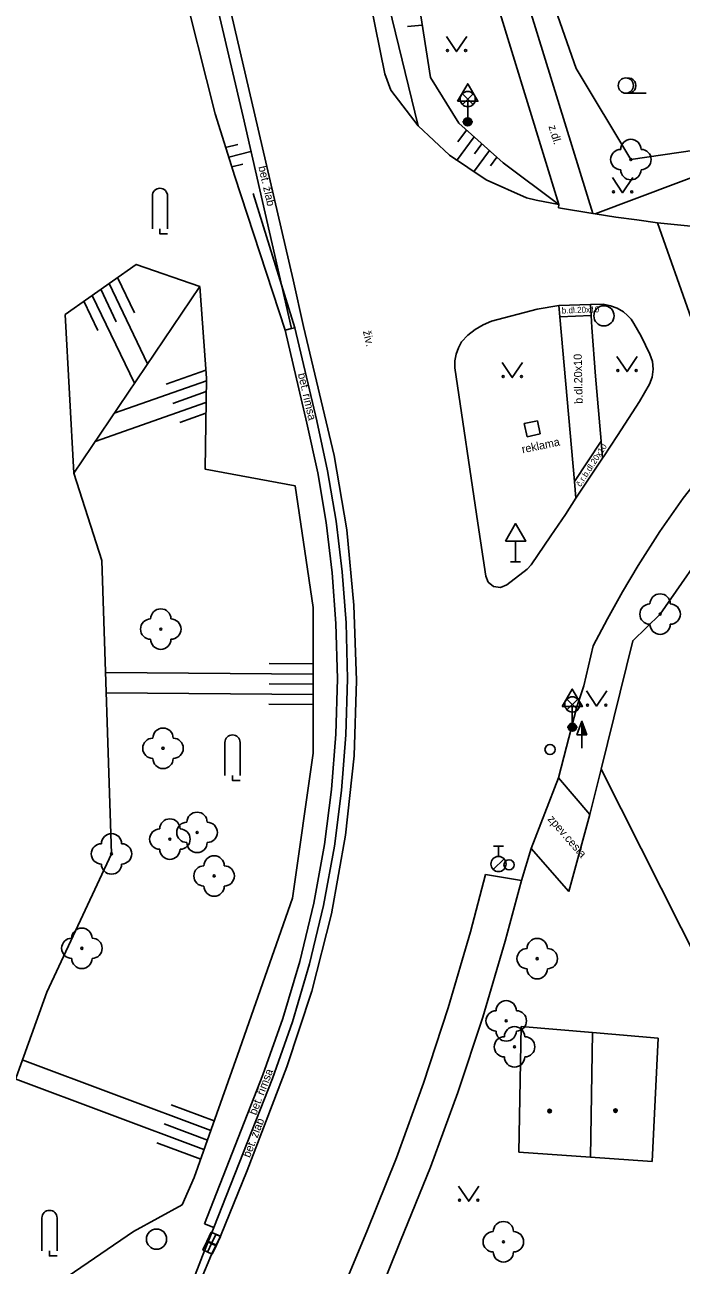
# Model space of a CAD drawing. Extents: x -598233 to -596890, y -1157848 to -1156431.
# Drawn here: x -598021.4 to -597989.1, y -1157193.9 to -1157132.7 of the extents above; entities that cross this region are included whole.
import ezdxf

# ---------------------------------------------------------------- set-up
doc = ezdxf.new("R2010")
doc.units = 0
for name, color, linetype in [('Level 10', 7, 'Continuous'), ('Level 11', 7, 'Continuous'), ('Level 14', 7, 'Continuous'), ('Level 15', 7, 'Continuous'), ('Level 21', 7, 'Continuous'), ('Level 22', 7, 'Continuous'), ('Level 25', 7, 'Continuous'), ('Level 27', 7, 'Continuous'), ('Level 28', 7, 'Continuous'), ('Level 33', 7, 'Continuous'), ('Level 34', 7, 'Continuous'), ('Level 36', 7, 'Continuous'), ('Level 39', 7, 'Continuous'), ('Level 40', 7, 'Continuous'), ('Level 42', 7, 'Continuous'), ('Level 5', 7, 'Continuous'), ('Level 7', 7, 'Continuous'), ('Level 9', 7, 'Continuous')]:
    doc.layers.add(name, color=color, linetype=linetype)

msp = doc.modelspace()

# ---------------------------------------------------------------- linework, layer by layer
at = {"layer": 'Level 10'}
for points in [[(-598005.13, -1157127.92), (-598003.69, -1157135.07)], [(-598010.1, -1157137.09), (-598011.83, -1157129.66)], [(-598003.69, -1157135.07), (-598003.4, -1157135.88)], [(-597996.7, -1157141.19), (-597998.69, -1157140.3), (-598000.5, -1157139.09), (-598002.05, -1157137.63), (-598003.4, -1157135.88)], [(-598010.1, -1157137.09), (-598008.21, -1157145.23), (-598007.7, -1157147.53)], [(-597996.7, -1157141.19), (-597996.23, -1157141.3)], [(-597995.1, -1157141.52), (-597996.23, -1157141.3)], [(-597993.32, -1157141.98), (-597993.43, -1157141.96), (-597995.12, -1157141.68), (-597995.1, -1157141.52)], [(-597995.12, -1157141.68), (-597995.1, -1157141.52)], [(-597990.24, -1157142.42), (-597991.26, -1157142.28), (-597992.29, -1157142.14), (-597993.32, -1157141.98)], [(-597990.24, -1157142.42), (-597988.6, -1157142.59)], [(-597996.18, -1157146.69), (-597998.43, -1157147.28)], [(-597995.1, -1157146.5), (-597996.18, -1157146.69)], [(-597995.1, -1157146.5), (-597993.54, -1157146.45)], [(-597993.54, -1157146.45), (-597992.92, -1157146.44)], [(-597992.92, -1157146.44), (-597992.56, -1157146.52)], [(-597992.56, -1157146.52), (-597992.22, -1157146.64)], [(-597992.22, -1157146.64), (-597991.91, -1157146.82)], [(-597999.24, -1157147.68), (-597998.84, -1157147.45), (-597998.43, -1157147.28)], [(-597991.71, -1157146.99), (-597991.91, -1157146.82)], [(-597991.71, -1157146.99), (-597991.54, -1157147.18), (-597991.4, -1157147.39)], [(-597991.04, -1157148.02), (-597991.4, -1157147.39)], [(-598007.7, -1157147.53), (-598006.18, -1157153.9)], [(-597999.91, -1157148.29), (-597999.59, -1157147.96)], [(-597999.59, -1157147.96), (-597999.24, -1157147.68)], [(-598000.24, -1157149.57), (-598000.23, -1157149.23), (-598000.17, -1157148.9), (-598000.06, -1157148.59), (-597999.91, -1157148.29)], [(-597990.62, -1157148.9), (-597991.04, -1157148.02)], [(-597990.62, -1157148.9), (-597990.49, -1157149.26), (-597990.45, -1157149.64), (-597990.5, -1157150.03), (-597990.63, -1157150.39)], [(-597999.1, -1157157.24), (-598000.24, -1157149.57)], [(-597991.12, -1157151.24), (-597990.63, -1157150.39)], [(-597991.12, -1157151.24), (-597992.21, -1157152.91), (-597992.9, -1157153.97), (-597992.95, -1157154.04), (-597994.26, -1157156.01), (-597994.78, -1157156.81), (-597995.5, -1157157.86)], [(-597991.19, -1157159.33), (-597990.13, -1157157.65), (-597988.98, -1157156.01), (-597987.74, -1157154.44), (-597986.43, -1157152.94)], [(-598006.18, -1157153.9), (-598005.57, -1157157.57)], [(-598005.57, -1157157.57), (-598005.21, -1157161.28)], [(-597998.71, -1157159.85), (-597999.1, -1157157.24)], [(-597995.5, -1157157.86), (-597996.47, -1157159.3), (-597996.66, -1157159.51), (-597997.67, -1157160.29)], [(-597993.41, -1157163.3), (-597992.71, -1157161.96), (-597991.97, -1157160.63), (-597991.19, -1157159.33)], [(-597998.59, -1157160.16), (-597998.71, -1157159.85)], [(-597997.98, -1157160.42), (-597998.32, -1157160.37), (-597998.59, -1157160.16)], [(-597997.67, -1157160.29), (-597997.98, -1157160.42)], [(-598005.21, -1157161.28), (-598005.08, -1157165.01)], [(-597995.12, -1157169.81), (-597994.21, -1157166.31), (-597993.88, -1157165.26), (-597993.41, -1157163.3)], [(-598005.08, -1157165.01), (-598005.2, -1157168.73)], [(-598005.2, -1157168.73), (-598005.62, -1157172.64)], [(-597996.47, -1157173.29), (-597995.12, -1157169.81)], [(-598005.62, -1157172.64), (-598006.32, -1157176.52), (-598007.29, -1157180.33), (-598008.52, -1157184.07)], [(-597996.94, -1157174.88), (-597996.47, -1157173.29)], [(-597999.46, -1157177.4), (-597998.72, -1157174.57)], [(-597998.72, -1157174.57), (-597996.94, -1157174.88)], [(-598000.56, -1157181.16), (-597999.46, -1157177.4)], [(-598001.78, -1157184.88), (-598000.56, -1157181.16)], [(-598008.52, -1157184.07), (-598010.48, -1157189.19), (-598011.79, -1157192.42)], [(-598001.78, -1157184.88), (-598003.12, -1157188.56), (-598004.58, -1157192.2)], [(-598012.23, -1157193.33), (-598011.79, -1157192.42)], [(-598009.21, -1157203.33), (-598006.9, -1157197.76), (-598004.58, -1157192.2)], [(-598012.23, -1157193.33), (-598012.75, -1157194.54), (-598013.32, -1157195.74)]]:
    msp.add_lwpolyline(points, dxfattribs=at)
at = {"layer": 'Level 11'}
for points in [[(-597993.43, -1157141.96), (-597997.51, -1157128.73)], [(-597998.91, -1157129.14), (-597995.1, -1157141.52)], [(-598010.68, -1157137.2), (-598012.41, -1157129.83)], [(-598008.29, -1157147.64), (-598010.68, -1157137.2)], [(-597986.43, -1157152.94), (-597988.57, -1157147.12), (-597990.24, -1157142.42)], [(-597994.26, -1157156.01), (-597994.34, -1157155.19), (-597995.05, -1157147.06), (-597995.1, -1157146.5)], [(-597993.48, -1157147.58), (-597993.51, -1157146.99), (-597993.54, -1157146.45)], [(-598019.46, -1157146.94), (-598019.03, -1157154.78)], [(-597993.51, -1157146.99), (-597995.05, -1157147.06)], [(-598008.61, -1157147.72), (-598008.29, -1157147.64), (-598008.12, -1157147.6)], [(-598008.61, -1157147.72), (-598007.53, -1157152.31)], [(-598008.12, -1157147.6), (-598007.04, -1157152.19)], [(-597993.29, -1157149.99), (-597993.48, -1157147.58)], [(-597992.95, -1157154.04), (-597993.02, -1157153.19), (-597993.29, -1157149.99)], [(-598007.04, -1157152.19), (-598006.51, -1157154.66), (-598006.09, -1157157.14), (-598005.79, -1157159.65), (-598005.6, -1157162.16)], [(-598007.53, -1157152.31), (-598007, -1157154.75), (-598006.59, -1157157.21), (-598006.28, -1157159.69), (-598006.1, -1157162.19)], [(-597994.34, -1157155.19), (-597993.02, -1157153.19)], [(-598006.1, -1157162.19), (-598006.03, -1157164.92), (-598006.11, -1157167.66), (-598006.32, -1157170.39), (-598006.66, -1157173.1)], [(-598005.6, -1157162.16), (-598005.53, -1157164.92), (-598005.61, -1157167.68)], [(-598005.61, -1157167.68), (-598005.82, -1157170.44), (-598006.17, -1157173.18)], [(-597993.57, -1157171.61), (-597995.12, -1157169.81)], [(-597993.57, -1157171.61), (-597994.62, -1157175.42)], [(-598006.66, -1157173.1), (-598007.19, -1157176), (-598007.88, -1157178.87), (-598008.72, -1157181.69), (-598009.7, -1157184.47)], [(-598006.17, -1157173.18), (-598006.71, -1157176.1)], [(-597996.47, -1157173.29), (-597994.62, -1157175.42)], [(-597997.76, -1157177.86), (-597996.94, -1157174.88)], [(-598006.71, -1157176.1), (-598007.4, -1157178.99), (-598008.24, -1157181.85)], [(-597997.76, -1157177.86), (-597998.86, -1157181.62), (-598000.09, -1157185.34), (-598001.44, -1157189.02), (-598002.91, -1157192.65)], [(-598008.24, -1157181.85), (-598009.23, -1157184.65)], [(-598009.7, -1157184.47), (-598012.58, -1157191.82)], [(-598009.23, -1157184.65), (-598012.12, -1157192)], [(-598012.58, -1157191.82), (-598012.12, -1157192)], [(-598012.22, -1157192.25), (-598012.12, -1157192)], [(-598012.22, -1157192.25), (-598011.79, -1157192.42)], [(-598005.25, -1157198.46), (-598002.91, -1157192.65)]]:
    msp.add_lwpolyline(points, dxfattribs=at)
at = {"layer": 'Level 14'}
for points in [[(-597995.1, -1157141.52), (-597997.85, -1157139.46), (-598000.04, -1157137.51), (-598001.44, -1157135.25), (-598002.43, -1157128.94)], [(-598004.12, -1157129.12), (-598002.05, -1157137.63)], [(-598008.61, -1157147.72), (-598011.09, -1157140.13), (-598012.06, -1157137.05), (-598013.78, -1157130.19)], [(-598019.46, -1157146.94), (-598015.95, -1157144.47), (-598012.82, -1157145.57), (-598012.49, -1157150.09), (-598012.55, -1157154.58), (-598008.11, -1157155.4), (-598007.23, -1157161.4), (-598007.23, -1157168.59), (-598008.25, -1157175.74)], [(-598019.03, -1157154.78), (-598012.82, -1157145.57)], [(-598019.03, -1157154.78), (-598017.64, -1157159.08), (-598017.17, -1157173.56), (-598020.36, -1157180.39), (-598022.8, -1157187.11), (-598024.74, -1157193.79), (-598025.49, -1157199.1), (-598025.19, -1157204.33)], [(-598010.95, -1157183.49), (-598008.25, -1157175.74)], [(-598018.9, -1157206.17), (-598019.05, -1157201.38), (-598020.11, -1157200.08), (-598021.3, -1157198.61), (-598021.09, -1157196.73), (-598019.3, -1157194.4), (-598016.08, -1157192.19), (-598013.69, -1157190.87), (-598013.09, -1157189.53), (-598010.95, -1157183.49)]]:
    msp.add_lwpolyline(points, dxfattribs=at)
at = {"layer": 'Level 15'}
for points in [[(-598001.84, -1157132.67), (-598002.57, -1157132.74)], [(-597999.28, -1157138.18), (-598000.15, -1157139.36)], [(-597999.66, -1157137.85), (-598000.08, -1157138.42)], [(-598011.54, -1157138.71), (-598010.94, -1157138.56)], [(-597998.91, -1157138.52), (-597999.27, -1157139.01)], [(-598011.39, -1157139.18), (-598010.29, -1157138.91)], [(-597998.53, -1157138.85), (-597999.32, -1157139.92)], [(-597998.16, -1157139.19), (-597998.47, -1157139.61)], [(-598011.24, -1157139.66), (-598010.69, -1157139.53)], [(-598017.29, -1157145.41), (-598015.39, -1157149.38)], [(-598016.87, -1157145.12), (-598016.04, -1157146.87)], [(-598018.12, -1157146), (-598016.04, -1157150.34)], [(-598017.7, -1157145.7), (-598016.94, -1157147.3)], [(-598018.53, -1157146.29), (-598017.84, -1157147.73)], [(-598012.52, -1157149.7), (-598014.47, -1157150.39)], [(-598012.49, -1157150.22), (-598017.04, -1157151.82)], [(-598012.5, -1157150.75), (-598014.14, -1157151.33)], [(-598012.51, -1157151.29), (-598017.98, -1157153.22)], [(-598012.51, -1157151.82), (-598013.8, -1157152.27)], [(-598007.23, -1157164.19), (-598009.4, -1157164.17)], [(-598007.23, -1157164.69), (-598017.46, -1157164.61)], [(-598007.23, -1157165.69), (-598017.43, -1157165.61)], [(-598007.23, -1157165.19), (-598009.4, -1157165.17)], [(-598007.23, -1157166.19), (-598009.41, -1157166.17)], [(-598012.27, -1157187.21), (-598021.57, -1157183.72)], [(-598012.61, -1157188.15), (-598021.92, -1157184.66)], [(-598012.1, -1157186.74), (-598014.23, -1157185.94)], [(-598012.44, -1157187.68), (-598014.58, -1157186.88)], [(-598012.77, -1157188.62), (-598014.93, -1157187.82)]]:
    msp.add_lwpolyline(points, dxfattribs=at)
at = {"layer": 'Level 21'}
for points in [[(-597988.39, -1157138.83), (-597991.55, -1157139.3), (-597994.25, -1157134.8), (-597996.52, -1157128.31)], [(-597993.32, -1157141.98), (-597983.04, -1157138.12)], [(-597987.36, -1157157.79), (-597990.11, -1157161.73)], [(-597993.57, -1157171.61), (-597993.02, -1157169.38), (-597991.46, -1157163.04), (-597990.11, -1157161.73)]]:
    msp.add_lwpolyline(points, dxfattribs=at)
at = {"layer": 'Level 22'}
for centre in [(-597991.55, -1157139.3), (-597990.11, -1157161.73), (-598014.74, -1157162.47), (-598014.63, -1157168.35), (-598012.95, -1157172.5), (-598014.29, -1157172.83), (-598017.17, -1157173.56), (-598012.11, -1157174.65), (-598018.63, -1157178.22), (-597996.17, -1157178.73), (-597997.7, -1157181.8), (-597997.29, -1157183.08), (-597997.84, -1157192.7)]:
    msp.add_circle(centre, 0.05, dxfattribs=at)
for centre, start, end in [((-597992.05, -1157139.3), 90, 270), ((-597991.55, -1157138.8), 0, 180), ((-597991.05, -1157139.3), 270, 90), ((-597991.55, -1157139.8), 180, 0), ((-597990.11, -1157161.23), 0, 180), ((-598014.74, -1157161.97), 0, 180), ((-597990.61, -1157161.73), 90, 270), ((-597989.61, -1157161.73), 270, 90), ((-598015.24, -1157162.47), 90, 270), ((-598014.24, -1157162.47), 270, 90), ((-597990.11, -1157162.23), 180, 0), ((-598014.74, -1157162.97), 180, 0), ((-598014.63, -1157167.85), 0, 180), ((-598015.13, -1157168.35), 90, 270), ((-598014.13, -1157168.35), 270, 90), ((-598014.63, -1157168.85), 180, 0), ((-598014.29, -1157172.33), 0, 180), ((-598012.95, -1157172), 0, 180), ((-598014.79, -1157172.83), 90, 270), ((-598013.45, -1157172.5), 90, 270), ((-598013.79, -1157172.83), 270, 90), ((-598012.45, -1157172.5), 270, 90), ((-598017.67, -1157173.56), 90, 270), ((-598017.17, -1157173.06), 0, 180), ((-598016.67, -1157173.56), 270, 90), ((-598012.95, -1157173), 180, 0), ((-598014.29, -1157173.33), 180, 0), ((-598012.11, -1157174.15), 0, 180), ((-598017.17, -1157174.06), 180, 0), ((-598012.61, -1157174.65), 90, 270), ((-598011.61, -1157174.65), 270, 90), ((-598012.11, -1157175.15), 180, 0), ((-598018.63, -1157177.72), 0, 180), ((-598019.13, -1157178.22), 90, 270), ((-598018.13, -1157178.22), 270, 90), ((-597996.17, -1157178.23), 0, 180), ((-597996.67, -1157178.73), 90, 270), ((-597995.67, -1157178.73), 270, 90), ((-598018.63, -1157178.72), 180, 0), ((-597996.17, -1157179.23), 180, 0), ((-597997.7, -1157181.3), 0, 180), ((-597998.2, -1157181.8), 90, 270), ((-597997.2, -1157181.8), 270, 90), ((-597997.29, -1157182.58), 0, 180), ((-597997.79, -1157183.08), 90, 270), ((-597997.7, -1157182.3), 180, 0), ((-597996.79, -1157183.08), 270, 90), ((-597997.29, -1157183.58), 180, 0), ((-597997.84, -1157192.2), 0, 180), ((-597998.34, -1157192.7), 90, 270), ((-597997.34, -1157192.7), 270, 90), ((-597997.84, -1157193.2), 180, 0)]:
    msp.add_arc(centre, 0.5, start, end, dxfattribs=at)
at = {"layer": 'Level 25'}
for p, q in [((-597994.222, -1157167.688), (-597993.97, -1157167.014)), ((-597993.97, -1157167.688), (-597994.222, -1157167.688)), ((-597993.97, -1157168.34), (-597993.97, -1157167.69))]:
    msp.add_line(p, q, dxfattribs=at)
for points in [[(-597996.81, -1157152.33), (-597996.16, -1157152.19)], [(-597996.16, -1157152.19), (-597996.02, -1157152.84)], [(-597996.81, -1157152.33), (-597996.67, -1157152.98)], [(-597996.02, -1157152.84), (-597996.67, -1157152.98)]]:
    msp.add_lwpolyline(points, dxfattribs=at)
for points in [[(-597993.72, -1157167.69), (-597993.97, -1157167.69), (-597993.97, -1157167.014), (-597993.97, -1157167.014)], [(-597993.777, -1157167.65), (-597993.93, -1157167.65), (-597993.93, -1157167.237)], [(-597993.835, -1157167.61), (-597993.89, -1157167.61), (-597993.89, -1157167.461)]]:
    msp.add_lwpolyline(points, close=True, dxfattribs=at)
at = {"layer": 'Level 27'}
for p, q in [((-598012.0237, -1157192.3337), (-598012.2363, -1157192.7863)), ((-598012.2237, -1157192.7537), (-598012.4363, -1157193.2063))]:
    msp.add_line(p, q, dxfattribs=at)
for points in [[(-598012.45, -1157192.6474), (-598012.6626, -1157193.1), (-598012.21, -1157193.3126), (-598011.9974, -1157192.86)], [(-598012.25, -1157192.2274), (-598012.4626, -1157192.68), (-598012.01, -1157192.8926), (-598011.7974, -1157192.44)]]:
    msp.add_lwpolyline(points, close=True, dxfattribs=at)
for centre in [(-597992.88, -1157147.01), (-598014.95, -1157192.57)]:
    msp.add_circle(centre, 0.5, dxfattribs=at)
at = {"layer": 'Level 28'}
for p, q in [((-597998.33, -1157173.185), (-597997.83, -1157173.185)), ((-597998.08, -1157173.685), (-597998.08, -1157173.185)), ((-597998.338, -1157174.332), (-597997.808, -1157173.802))]:
    msp.add_line(p, q, dxfattribs=at)
for centre, radius in [((-597995.54, -1157168.41), 0.25), ((-597998.08, -1157174.06), 0.375), ((-597997.56, -1157174.1), 0.25)]:
    msp.add_circle(centre, radius, dxfattribs=at)
at = {"layer": 'Level 33'}
for p, q in [((-597999.865, -1157136.58), (-597999.335, -1157136.05)), ((-597999.865, -1157136.05), (-597999.335, -1157136.58)), ((-597999.6, -1157136.69), (-597999.6, -1157137.44)), ((-597994.705, -1157166.45), (-597994.175, -1157165.92)), ((-597994.705, -1157165.92), (-597994.175, -1157166.45)), ((-597994.44, -1157166.56), (-597994.44, -1157167.31))]:
    msp.add_line(p, q, dxfattribs=at)
for centre, radius in [((-597999.6, -1157136.315), 0.375), ((-597999.6, -1157137.44), 0.2), ((-597999.6, -1157137.44), 0.1445), ((-597999.6, -1157137.44), 0.0876), ((-597994.44, -1157166.185), 0.375), ((-597994.44, -1157167.31), 0.2), ((-597994.44, -1157167.31), 0.1445), ((-597994.44, -1157167.31), 0.0876)]:
    msp.add_circle(centre, radius, dxfattribs=at)
at = {"layer": 'Level 34'}
for p, q in [((-597999.6, -1157136.422), (-597999.6, -1157137.44)), ((-597999.85, -1157137.44), (-597999.35, -1157137.44)), ((-597997.24, -1157158.132), (-597997.24, -1157159.15)), ((-597997.49, -1157159.15), (-597996.99, -1157159.15)), ((-597994.44, -1157166.292), (-597994.44, -1157167.31)), ((-597994.69, -1157167.31), (-597994.19, -1157167.31))]:
    msp.add_line(p, q, dxfattribs=at)
for points in [[(-598000.1, -1157136.422), (-597999.1, -1157136.422), (-597999.6, -1157135.556)], [(-597997.74, -1157158.132), (-597996.74, -1157158.132), (-597997.24, -1157157.266)], [(-597994.94, -1157166.292), (-597993.94, -1157166.292), (-597994.44, -1157165.426)]]:
    msp.add_lwpolyline(points, close=True, dxfattribs=at)
at = {"layer": 'Level 36'}
for p, q in [((-597991.8, -1157136.025), (-597990.8, -1157136.025)), ((-598015.155, -1157141.095), (-598015.155, -1157142.72)), ((-598014.405, -1157141.095), (-598014.405, -1157142.72)), ((-598011.575, -1157168.065), (-598011.575, -1157169.69)), ((-598010.825, -1157168.065), (-598010.825, -1157169.69)), ((-598020.605, -1157191.525), (-598020.605, -1157193.15)), ((-598019.855, -1157191.525), (-598019.855, -1157193.15))]:
    msp.add_line(p, q, dxfattribs=at)
for points in [[(-598000.65, -1157133.22), (-598000.15, -1157133.97), (-597999.65, -1157133.22)], [(-597992.46, -1157140.19), (-597991.96, -1157140.94), (-597991.46, -1157140.19)], [(-598014.78, -1157142.72), (-598014.78, -1157142.97), (-598014.405, -1157142.97)], [(-597992.24, -1157149.01), (-597991.74, -1157149.76), (-597991.24, -1157149.01)], [(-597997.9, -1157149.31), (-597997.4, -1157150.06), (-597996.9, -1157149.31)], [(-597993.74, -1157165.52), (-597993.24, -1157166.27), (-597992.74, -1157165.52)], [(-598011.2, -1157169.69), (-598011.2, -1157169.94), (-598010.825, -1157169.94)], [(-598000.05, -1157189.95), (-597999.55, -1157190.7), (-597999.05, -1157189.95)], [(-598020.23, -1157193.15), (-598020.23, -1157193.4), (-598019.855, -1157193.4)]]:
    msp.add_lwpolyline(points, dxfattribs=at)
for centre, radius in [((-598000.6002, -1157133.9198), 0.05), ((-597999.7008, -1157133.9198), 0.05), ((-597991.8, -1157135.6496), 0.375), ((-597992.4102, -1157140.8898), 0.05), ((-597991.5108, -1157140.8898), 0.05), ((-597992.1902, -1157149.7098), 0.05), ((-597991.2908, -1157149.7098), 0.05), ((-597997.8502, -1157150.0098), 0.05), ((-597996.9508, -1157150.0098), 0.05), ((-597993.6902, -1157166.2198), 0.05), ((-597992.7908, -1157166.2198), 0.05), ((-598000.0002, -1157190.6498), 0.05), ((-597999.1008, -1157190.6498), 0.05)]:
    msp.add_circle(centre, radius, dxfattribs=at)
for centre, start, end in [((-597991.675, -1157135.6496), 260.405931, 99.594069), ((-598014.7803, -1157141.0946), 0, 180), ((-598011.2003, -1157168.0646), 0, 180), ((-598020.2303, -1157191.5246), 0, 180)]:
    msp.add_arc(centre, 0.375, start, end, dxfattribs=at)
at = {"layer": 'Level 39'}
for centre, radius in [((-597995.56, -1157186.25), 0.09), ((-597995.56, -1157186.25), 0.0398), ((-597992.31, -1157186.23), 0.09), ((-597992.31, -1157186.23), 0.0398)]:
    msp.add_circle(centre, radius, dxfattribs=at)
at = {"layer": 'Level 5'}
for points in [[(-597996.96, -1157182.08), (-597997.08, -1157188.28)], [(-597990.21, -1157182.65), (-597993.45, -1157182.38), (-597996.96, -1157182.08)], [(-597993.45, -1157182.38), (-597993.54, -1157188.53)], [(-597990.21, -1157182.65), (-597990.5, -1157188.74)], [(-597990.5, -1157188.74), (-597993.54, -1157188.53), (-597997.08, -1157188.28)]]:
    msp.add_lwpolyline(points, dxfattribs=at)
at = {"layer": 'Level 7'}
msp.add_lwpolyline([(-597955.88, -1157197.6599), (-597975.33, -1157204.5), (-597976.17, -1157202.83), (-597988.09, -1157179.1599), (-597993.02, -1157169.38)], dxfattribs=at)
msp.add_lwpolyline([(-597955.88, -1157197.6599), (-597975.33, -1157204.5), (-597976.17, -1157202.83), (-597988.09, -1157179.1599), (-597993.02, -1157169.38)], dxfattribs=at)
at = {"layer": 'Level 9'}
for points in [[(-598010.19, -1157140.97), (-598008.12, -1157147.6), (-598007.04, -1157152.19)], [(-598007.04, -1157152.19), (-598006.51, -1157154.66), (-598006.09, -1157157.14), (-598005.79, -1157159.65), (-598005.6, -1157162.16)], [(-598005.6, -1157162.16), (-598005.53, -1157164.92), (-598005.61, -1157167.68)], [(-598005.61, -1157167.68), (-598005.82, -1157170.44), (-598006.17, -1157173.18)], [(-598006.71, -1157176.1), (-598006.17, -1157173.18)], [(-598006.71, -1157176.1), (-598007.4, -1157178.99), (-598008.24, -1157181.85)], [(-598009.23, -1157184.65), (-598008.24, -1157181.85)], [(-598012.12, -1157192), (-598009.23, -1157184.65)], [(-598012.68, -1157193.39), (-598012.12, -1157192)], [(-598012.68, -1157193.39), (-598014.35, -1157197.7), (-598017.89, -1157206.5)]]:
    msp.add_lwpolyline(points, dxfattribs=at)

# ---------------------------------------------------------------- texts
at = {"layer": 'Level 40'}
for s, height, rotation, p in [('z.dl.', 0.4, 287, (-597995.62, -1157137.66)), ('b.dl.20x10', 0.3, 2, (-597994.96, -1157146.9)), ('živ.', 0.4, 283, (-598004.77, -1157147.78)), ('b.dl.20x10', 0.4, 91.078284, (-597993.93, -1157151.35)), ('č.r.b.dl.20x10', 0.3, 57, (-597994.03, -1157155.47))]:
    msp.add_text(s, height=height, rotation=rotation, dxfattribs=at).set_placement(p)
at = {"layer": 'Level 42'}
for s, rotation, p in [('bet. žlab', 283, (-598009.93, -1157139.66)), ('bet. římsa', 283, (-598007.98, -1157149.88)), ('reklama', 12, (-597996.89, -1157153.8)), ('zpev.cesta', 311, (-597995.68, -1157171.86)), ('bet. římsa', 69, (-598010.04, -1157186.48)), ('bet. žlab', 69, (-598010.35, -1157188.58))]:
    msp.add_text(s, height=0.4, rotation=rotation, dxfattribs=at).set_placement(p)

doc.saveas('drawing.dxf')
